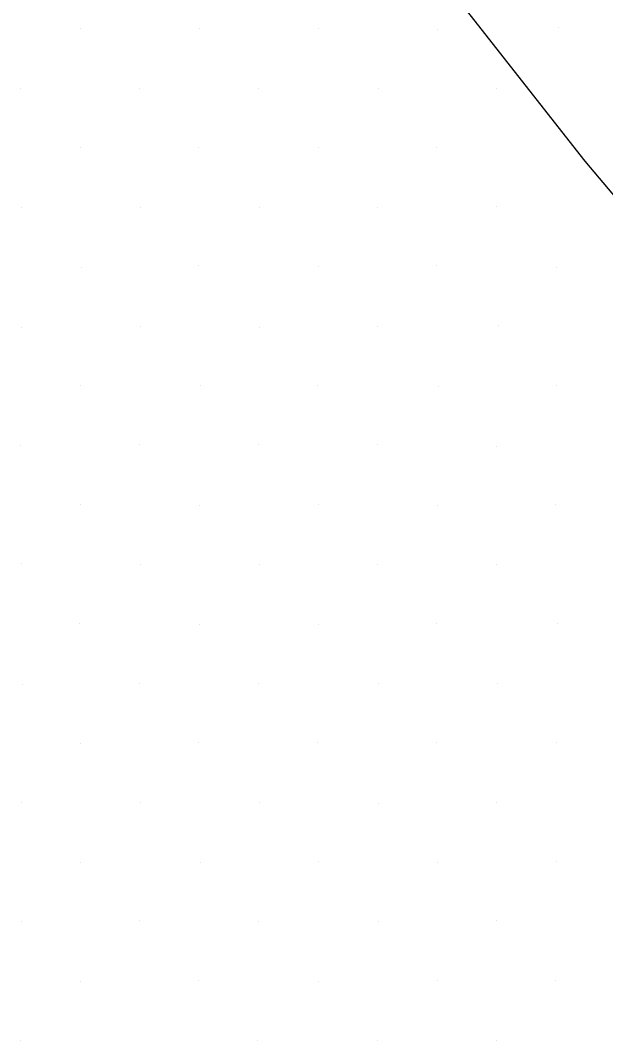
# Model space of a CAD drawing. Extents: x 1602514 to 1609837, y 863887 to 871157.
# Drawn here: x 1605397.9 to 1605467.5, y 866935 to 867056.2 of the extents above; entities that cross this region are included whole.
import ezdxf

# ---------------------------------------------------------------- set-up
doc = ezdxf.new("R2010")
doc.units = 0
doc.layers.add('Survey-Ridge Lines', color=7, linetype='Continuous')
doc.layers.add('Survey-Spot dirt', color=7, linetype='Continuous')

msp = doc.modelspace()

# ---------------------------------------------------------------- linework, layer by layer
at = {"layer": 'Survey-Ridge Lines'}
msp.add_lwpolyline([(1605661.64, 866834.46), (1605644.97, 866853.61), (1605627.57, 866871.37), (1605608.08, 866888.19), (1605586.08, 866909.77), (1605566.82, 866926.54), (1605549.3, 866944.79), (1605532.68, 866963.97), (1605515.91, 866982.22), (1605498.94, 867001.34), (1605481.9, 867019.45), (1605465.03, 867039.46), (1605449.6, 867059.1), (1605434.93, 867078.66), (1605423.35, 867102.68)], dxfattribs=at)
msp.add_lwpolyline([(1605661.64, 866834.46), (1605644.97, 866853.61), (1605627.57, 866871.37), (1605608.08, 866888.19), (1605586.08, 866909.77), (1605566.82, 866926.54), (1605549.3, 866944.79), (1605532.68, 866963.97), (1605515.91, 866982.22), (1605498.94, 867001.34), (1605481.9, 867019.45), (1605465.03, 867039.46), (1605449.6, 867059.1), (1605434.93, 867078.66), (1605423.35, 867102.68)], dxfattribs=at)
at = {"layer": 'Survey-Spot dirt'}
for p, q in [((1605404.99, 867055.2), (1605404.99, 867055.2)), ((1605404.99, 867055.2), (1605404.99, 867055.2)), ((1605419.16, 867055.22), (1605419.16, 867055.22)), ((1605419.16, 867055.22), (1605419.16, 867055.22)), ((1605433.33, 867055.18), (1605433.33, 867055.18)), ((1605433.33, 867055.18), (1605433.33, 867055.18)), ((1605447.52, 867055.11), (1605447.52, 867055.11)), ((1605447.52, 867055.11), (1605447.52, 867055.11)), ((1605461.81, 867055.3), (1605461.81, 867055.3)), ((1605461.81, 867055.3), (1605461.81, 867055.3)), ((1605397.87, 867048.15), (1605397.87, 867048.15)), ((1605397.87, 867048.15), (1605397.87, 867048.15)), ((1605412.05, 867048.09), (1605412.05, 867048.09)), ((1605412.05, 867048.09), (1605412.05, 867048.09)), ((1605426.17, 867048.1), (1605426.17, 867048.1)), ((1605426.17, 867048.1), (1605426.17, 867048.1)), ((1605440.43, 867048.11), (1605440.43, 867048.11)), ((1605440.43, 867048.11), (1605440.43, 867048.11)), ((1605454.52, 867048.06), (1605454.52, 867048.06)), ((1605454.52, 867048.06), (1605454.52, 867048.06)), ((1605405.06, 867041.1), (1605405.06, 867041.1)), ((1605405.06, 867041.1), (1605405.06, 867041.1)), ((1605419.06, 867041.13), (1605419.06, 867041.13)), ((1605419.06, 867041.13), (1605419.06, 867041.13)), ((1605433.31, 867041.08), (1605433.31, 867041.08)), ((1605433.31, 867041.08), (1605433.31, 867041.08)), ((1605447.34, 867041.1), (1605447.34, 867041.1)), ((1605447.34, 867041.1), (1605447.34, 867041.1)), ((1605454.49, 867034.06), (1605454.49, 867034.06)), ((1605454.49, 867034.06), (1605454.49, 867034.06)), ((1605397.97, 867033.92), (1605397.97, 867033.92)), ((1605397.97, 867033.92), (1605397.97, 867033.92)), ((1605412.09, 867034.02), (1605412.09, 867034.02)), ((1605412.09, 867034.02), (1605412.09, 867034.02)), ((1605426.25, 867033.92), (1605426.25, 867033.92)), ((1605426.25, 867033.92), (1605426.25, 867033.92)), ((1605440.35, 867033.97), (1605440.35, 867033.97)), ((1605440.35, 867033.97), (1605440.35, 867033.97)), ((1605405.18, 867026.82), (1605405.18, 867026.82)), ((1605405.18, 867026.82), (1605405.18, 867026.82)), ((1605419.02, 867027.01), (1605419.02, 867027.01)), ((1605419.02, 867027.01), (1605419.02, 867027.01)), ((1605433.27, 867026.91), (1605433.27, 867026.91)), ((1605433.27, 867026.91), (1605433.27, 867026.91)), ((1605447.39, 867027.02), (1605447.39, 867027.02)), ((1605447.39, 867027.02), (1605447.39, 867027.02)), ((1605461.6, 867026.86), (1605461.6, 867026.86)), ((1605461.6, 867026.86), (1605461.6, 867026.86)), ((1605397.95, 867019.75), (1605397.95, 867019.75)), ((1605397.95, 867019.75), (1605397.95, 867019.75)), ((1605412.1, 867019.86), (1605412.1, 867019.86)), ((1605412.1, 867019.86), (1605412.1, 867019.86)), ((1605426.26, 867019.74), (1605426.26, 867019.74)), ((1605426.26, 867019.74), (1605426.26, 867019.74)), ((1605440.37, 867019.81), (1605440.37, 867019.81)), ((1605440.37, 867019.81), (1605440.37, 867019.81)), ((1605454.67, 867019.91), (1605454.67, 867019.91)), ((1605454.67, 867019.91), (1605454.67, 867019.91)), ((1605405, 867012.84), (1605405, 867012.84)), ((1605405, 867012.84), (1605405, 867012.84)), ((1605419.24, 867012.75), (1605419.24, 867012.75)), ((1605419.24, 867012.75), (1605419.24, 867012.75)), ((1605433.23, 867012.84), (1605433.23, 867012.84)), ((1605433.23, 867012.84), (1605433.23, 867012.84)), ((1605447.53, 867012.67), (1605447.53, 867012.67)), ((1605447.53, 867012.67), (1605447.53, 867012.67)), ((1605461.62, 867012.83), (1605461.62, 867012.83)), ((1605461.62, 867012.83), (1605461.62, 867012.83)), ((1605397.89, 867005.69), (1605397.89, 867005.69)), ((1605397.89, 867005.69), (1605397.89, 867005.69)), ((1605412.05, 867005.74), (1605412.05, 867005.74)), ((1605412.05, 867005.74), (1605412.05, 867005.74)), ((1605426.22, 867005.83), (1605426.22, 867005.83)), ((1605426.22, 867005.83), (1605426.22, 867005.83)), ((1605440.33, 867005.78), (1605440.33, 867005.78)), ((1605440.33, 867005.78), (1605440.33, 867005.78)), ((1605454.51, 867005.6), (1605454.51, 867005.6)), ((1605454.51, 867005.6), (1605454.51, 867005.6)), ((1605404.96, 866998.72), (1605404.96, 866998.72)), ((1605404.96, 866998.72), (1605404.96, 866998.72)), ((1605419.21, 866998.59), (1605419.21, 866998.59)), ((1605419.21, 866998.59), (1605419.21, 866998.59)), ((1605433.36, 866998.66), (1605433.36, 866998.66)), ((1605433.36, 866998.66), (1605433.36, 866998.66)), ((1605447.43, 866998.5), (1605447.43, 866998.5)), ((1605447.43, 866998.5), (1605447.43, 866998.5)), ((1605461.54, 866998.66), (1605461.54, 866998.66)), ((1605461.54, 866998.66), (1605461.54, 866998.66)), ((1605398.02, 866991.64), (1605398.02, 866991.64)), ((1605398.02, 866991.64), (1605398.02, 866991.64)), ((1605412.1, 866991.51), (1605412.1, 866991.51)), ((1605412.1, 866991.51), (1605412.1, 866991.51)), ((1605426.24, 866991.55), (1605426.24, 866991.55)), ((1605426.24, 866991.55), (1605426.24, 866991.55)), ((1605440.38, 866991.57), (1605440.38, 866991.57)), ((1605440.38, 866991.57), (1605440.38, 866991.57)), ((1605454.53, 866991.55), (1605454.53, 866991.55)), ((1605454.53, 866991.55), (1605454.53, 866991.55)), ((1605404.93, 866984.57), (1605404.93, 866984.57)), ((1605404.93, 866984.57), (1605404.93, 866984.57)), ((1605419.14, 866984.4), (1605419.14, 866984.4)), ((1605419.14, 866984.4), (1605419.14, 866984.4)), ((1605433.3, 866984.41), (1605433.3, 866984.41)), ((1605433.3, 866984.41), (1605433.3, 866984.41)), ((1605447.32, 866984.55), (1605447.32, 866984.55)), ((1605447.32, 866984.55), (1605447.32, 866984.55)), ((1605461.73, 866984.48), (1605461.73, 866984.48)), ((1605461.73, 866984.48), (1605461.73, 866984.48)), ((1605398.08, 866977.27), (1605398.08, 866977.27)), ((1605398.08, 866977.27), (1605398.08, 866977.27)), ((1605412.02, 866977.4), (1605412.02, 866977.4)), ((1605412.02, 866977.4), (1605412.02, 866977.4)), ((1605426.21, 866977.35), (1605426.21, 866977.35)), ((1605426.21, 866977.35), (1605426.21, 866977.35)), ((1605440.39, 866977.44), (1605440.39, 866977.44)), ((1605440.39, 866977.44), (1605440.39, 866977.44)), ((1605454.6, 866977.38), (1605454.6, 866977.38)), ((1605454.6, 866977.38), (1605454.6, 866977.38)), ((1605405.07, 866970.32), (1605405.07, 866970.32)), ((1605405.07, 866970.32), (1605405.07, 866970.32)), ((1605419.04, 866970.36), (1605419.04, 866970.36)), ((1605419.04, 866970.36), (1605419.04, 866970.36)), ((1605433.24, 866970.35), (1605433.24, 866970.35)), ((1605433.24, 866970.35), (1605433.24, 866970.35)), ((1605447.35, 866970.43), (1605447.35, 866970.43)), ((1605447.35, 866970.43), (1605447.35, 866970.43)), ((1605461.57, 866970.33), (1605461.57, 866970.33)), ((1605461.57, 866970.33), (1605461.57, 866970.33)), ((1605398, 866963.25), (1605398, 866963.25)), ((1605398, 866963.25), (1605398, 866963.25)), ((1605412.1, 866963.21), (1605412.1, 866963.21)), ((1605412.1, 866963.21), (1605412.1, 866963.21)), ((1605426.24, 866963.25), (1605426.24, 866963.25)), ((1605426.24, 866963.25), (1605426.24, 866963.25)), ((1605440.41, 866963.18), (1605440.41, 866963.18)), ((1605440.41, 866963.18), (1605440.41, 866963.18)), ((1605454.44, 866963.24), (1605454.44, 866963.24)), ((1605454.44, 866963.24), (1605454.44, 866963.24)), ((1605404.99, 866956.18), (1605404.99, 866956.18)), ((1605404.99, 866956.18), (1605404.99, 866956.18)), ((1605419.25, 866956.17), (1605419.25, 866956.17)), ((1605419.25, 866956.17), (1605419.25, 866956.17)), ((1605433.28, 866956.25), (1605433.28, 866956.25)), ((1605433.28, 866956.25), (1605433.28, 866956.25)), ((1605447.49, 866956.15), (1605447.49, 866956.15)), ((1605447.49, 866956.15), (1605447.49, 866956.15)), ((1605461.63, 866956.2), (1605461.63, 866956.2)), ((1605461.63, 866956.2), (1605461.63, 866956.2)), ((1605412.06, 866949.24), (1605412.06, 866949.24)), ((1605412.06, 866949.24), (1605412.06, 866949.24)), ((1605454.46, 866949.18), (1605454.46, 866949.18)), ((1605454.46, 866949.18), (1605454.46, 866949.18)), ((1605398.01, 866949.17), (1605398.01, 866949.17)), ((1605398.01, 866949.17), (1605398.01, 866949.17)), ((1605426.14, 866949.15), (1605426.14, 866949.15)), ((1605426.14, 866949.15), (1605426.14, 866949.15)), ((1605440.39, 866949.16), (1605440.39, 866949.16)), ((1605440.39, 866949.16), (1605440.39, 866949.16)), ((1605404.97, 866942.03), (1605404.97, 866942.03)), ((1605404.97, 866942.03), (1605404.97, 866942.03)), ((1605419.03, 866942.11), (1605419.03, 866942.11)), ((1605419.03, 866942.11), (1605419.03, 866942.11)), ((1605433.34, 866942.02), (1605433.34, 866942.02)), ((1605433.34, 866942.02), (1605433.34, 866942.02)), ((1605447.42, 866942.11), (1605447.42, 866942.11)), ((1605447.42, 866942.11), (1605447.42, 866942.11)), ((1605461.55, 866942.06), (1605461.55, 866942.06)), ((1605461.55, 866942.06), (1605461.55, 866942.06)), ((1605397.86, 866935.02), (1605397.86, 866935.02)), ((1605397.86, 866935.02), (1605397.86, 866935.02)), ((1605426.11, 866934.99), (1605426.11, 866934.99)), ((1605426.11, 866934.99), (1605426.11, 866934.99)), ((1605440.38, 866935.01), (1605440.38, 866935.01)), ((1605440.38, 866935.01), (1605440.38, 866935.01)), ((1605454.47, 866934.97), (1605454.47, 866934.97)), ((1605454.47, 866934.97), (1605454.47, 866934.97))]:
    msp.add_line(p, q, dxfattribs=at)

doc.saveas('drawing.dxf')
